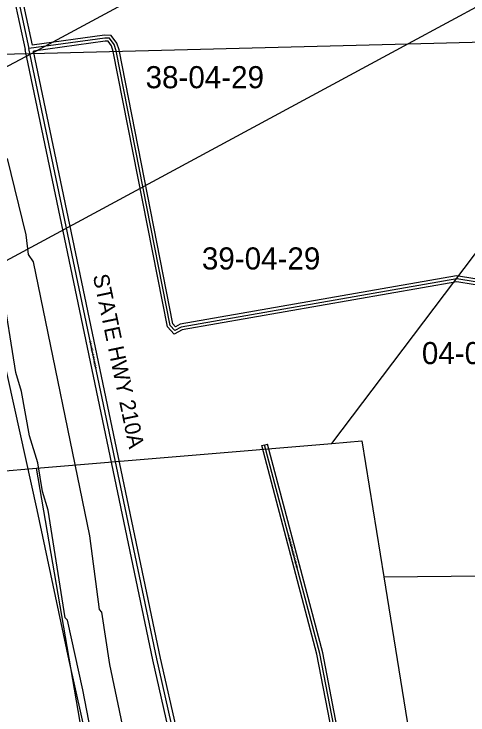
# Model space of a CAD drawing. Extents: x 418523 to 616617, y 1878279 to 2196743.
# Drawn here: x 528234 to 532851, y 2123964 to 2131096 of the extents above; entities that cross this region are included whole.
import ezdxf

# ---------------------------------------------------------------- set-up
doc = ezdxf.new("R2010")
doc.units = 0
for name, color, linetype in [('Level 1', 7, 'Continuous'), ('Level 2', 7, 'Continuous'), ('Level 22', 7, 'Continuous'), ('Level 23', 7, 'Continuous'), ('Level 28', 7, 'Continuous'), ('Level 31', 7, 'Continuous'), ('Level 32', 7, 'Continuous'), ('Level 34', 7, 'Continuous'), ('Level 5', 7, 'Continuous'), ('Level 8', 7, 'Continuous')]:
    doc.layers.add(name, color=color, linetype=linetype)

msp = doc.modelspace()

# ---------------------------------------------------------------- linework, layer by layer
at = {"layer": 'Level 1'}
for p, q in [((536097.28, 2132872.794), (532243.044, 2130792.579)), ((528410.085, 2130695.816), (532114.863, 2132686.713)), ((531467.634, 2126726.664), (534579.798, 2130851.568)), ((532243.044, 2130792.579), (534579.798, 2130851.568)), ((532243.044, 2130792.579), (526710.735, 2127806.673)), ((528410.085, 2130695.816), (532243.044, 2130792.579)), ((525201.803, 2130614.903), (528410.085, 2130695.816)), ((525884.798, 2129338.762), (528410.085, 2130695.816)), ((528462.31, 2126474.807), (531467.634, 2126726.665)), ((531467.634, 2126726.664), (531771.242, 2126752.109)), ((531771.242, 2126752.109), (531995.32, 2125370.218)), ((525187.281, 2126200.346), (528462.31, 2126474.807)), ((529351.785, 2121307.473), (528462.31, 2126474.807)), ((531995.32, 2125370.218), (534785.4, 2125392.644)), ((531995.32, 2125370.218), (532602.449, 2121626.026))]:
    msp.add_line(p, q, dxfattribs=at)
at = {"layer": 'Level 22'}
msp.add_line((527255.284, 2135953.467), (528385.785, 2130743.679), dxfattribs=at)
msp.add_lwpolyline([(529861.157, 2123752.875), (529685.033, 2124535.044), (528385.785, 2130743.679)], dxfattribs=at)
at = {"layer": 'Level 23'}
for p, q in [((527216.194, 2135944.984), (528346.694, 2130735.196)), ((527298.83, 2135941.417), (528419.155, 2130778.526))]:
    msp.add_line(p, q, dxfattribs=at)
for points in [[(529822.133, 2123744.089), (529645.942, 2124526.553), (528346.694, 2130735.196)], [(529895.393, 2123782.925), (529724.124, 2124543.535), (528431.675, 2130719.678)]]:
    msp.add_lwpolyline(points, dxfattribs=at)
at = {"layer": 'Level 31'}
for points in [[(534147.742, 2128169.592), (532735.865, 2128400.603), (529933.17, 2127910.963), (529870.172, 2127876.271), (529822.326, 2127928.081), (529272.87, 2130722.727), (529253.816, 2130784.984), (529205.704, 2130849.161), (529157.681, 2130849.331), (528385.785, 2130743.679)], [(531506.565, 2123750.066), (531343.876, 2124590.368), (530782.442, 2126713.306)]]:
    msp.add_lwpolyline(points, dxfattribs=at)
at = {"layer": 'Level 32'}
msp.add_line((530753.438, 2126705.636), (530811.445, 2126720.976), dxfattribs=at)
for points in [[(534121.842, 2128204.228), (532735.7, 2128431.03), (529923.08, 2127939.655), (529876.276, 2127913.881), (529850.125, 2127942.197), (529302.01, 2130730.031), (529280.968, 2130798.781), (529220.746, 2130879.11), (529155.69, 2130879.339), (528419.155, 2130778.526)], [(534066.37, 2128152.506), (532736.028, 2128370.176), (529943.261, 2127882.271), (529864.069, 2127838.661), (529794.527, 2127913.963), (529243.732, 2130715.425), (529226.665, 2130771.186), (529190.66, 2130819.213), (529159.672, 2130819.322), (528431.675, 2130719.679)], [(531531.326, 2123780.005), (531373.138, 2124597.062), (530811.445, 2126720.976)], [(531470.115, 2123780.504), (531314.615, 2124583.675), (530753.438, 2126705.636)]]:
    msp.add_lwpolyline(points, dxfattribs=at)
at = {"layer": 'Level 5'}
for points in [[(529464.365, 2123251.185), (529209.946, 2124477.453), (529128.315, 2125011.276), (529103.374, 2125036.346), (529005.777, 2125786.954), (528431.31, 2128573.198), (528381.518, 2128648.39), (528357.164, 2128848.525), (528167.935, 2129624.432)], [(529450.549, 2121558.942), (528933.996, 2124219.944), (528777.89, 2124929.021), (528752.979, 2124954.131), (528581.474, 2126046.756), (528523.739, 2126238.681), (528474.672, 2126530.617), (528392.225, 2126805.984), (528310.295, 2127256.444), (528252.59, 2127448.338), (528113.71, 2128324.119)]]:
    msp.add_lwpolyline(points, dxfattribs=at)
at = {"layer": 'Level 8'}
msp.add_lwpolyline([(529246.386, 2122501.904), (528796.338, 2124519.951), (528469.301, 2126051.986), (527998.25, 2128172.034), (527945.245, 2128430.04), (527526.201, 2130212.081), (527030.146, 2132529.134), (526564.106, 2134121.169), (525868.03, 2137364.244), (525725.016, 2137915.256), (525465.992, 2138914.279), (524874.943, 2140906.323), (524508.91, 2142238.353), (524129.877, 2143586.383), (523789.848, 2144777.41), (523409.817, 2145998.436), (523089.79, 2147101.461), (522863.776, 2147608.471), (522534.762, 2148033.479), (522034.741, 2148670.49), (521425.72, 2149219.498), (521230.71, 2149523.504), (520707.675, 2150891.533), (520599.66, 2151196.571)], dxfattribs=at)

# ---------------------------------------------------------------- texts
at = {"layer": 'Level 2'}
for s, p in [('38-04-29', (529572.089, 2130340.748)), ('39-04-29', (530144.687, 2128496.596)), ('04-04-29', (532382.134, 2127533.631))]:
    msp.add_text(s, height=225, dxfattribs=at).set_placement(p)
at = {"layer": 'Level 28'}
msp.add_text('STATE HWY 210A', height=160, rotation=281.8183778, dxfattribs=at).set_placement((529034.824, 2128433.512))
at = {"layer": 'Level 34'}
for s, rotation, p in [('STATE HWY 210A', 281.8183778, (528995.387, 2127769.595)), ('WILDERNESS ROAD', 284.8123722, (531015.202, 2125784.294))]:
    msp.add_text(s, height=25, rotation=rotation, dxfattribs=at).set_placement(p)

doc.saveas('drawing.dxf')
